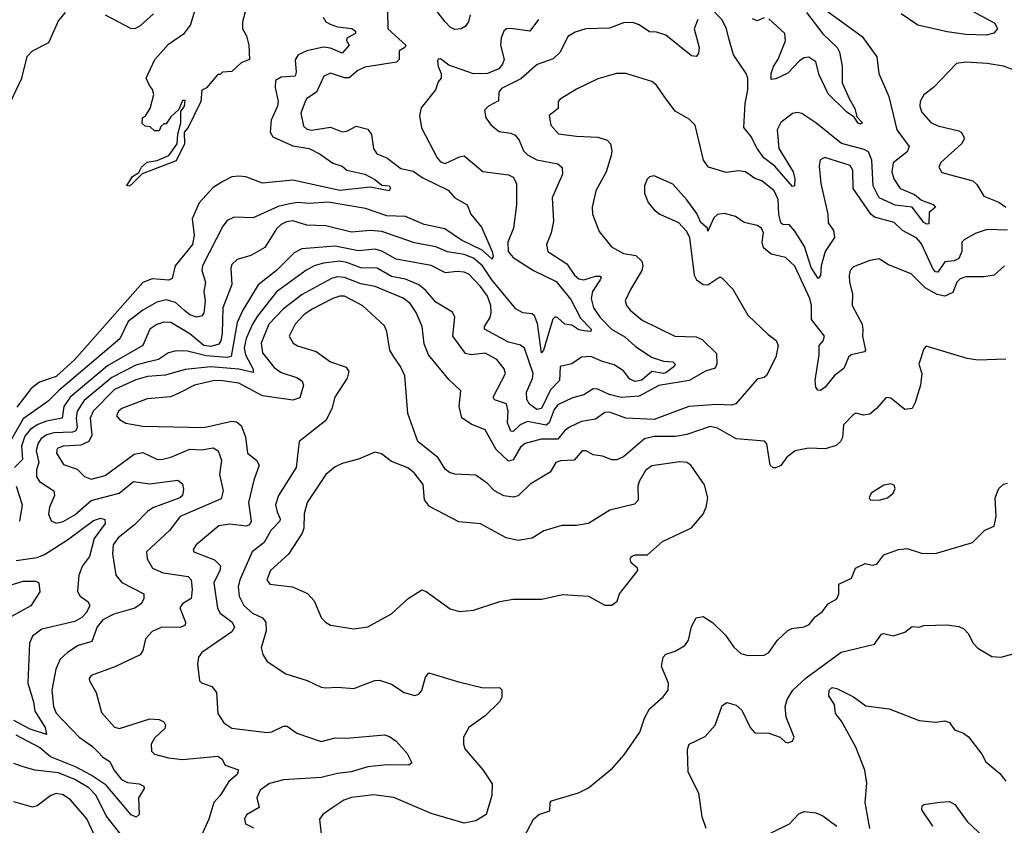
# Model space of a CAD drawing. Extents: x 1552294 to 1694791, y 811929 to 917222.
# Tile 598 of 643: x 1669900 to 1674099, y 893688 to 897124. Entities that reach past the tile are written whole.
import ezdxf

# ---------------------------------------------------------------- set-up
doc = ezdxf.new("R2010")
doc.units = 0

msp = doc.modelspace()

# ---------------------------------------------------------------- linework, layer by layer
at = {"layer": '0CON10XD'}
for points in [[(1670861.7, 897158.3), (1670850, 897115), (1670850, 897085), (1670866.7, 897055), (1670877.5, 897015), (1670880, 896955), (1670845, 896940), (1670805, 896903.3), (1670765, 896900), (1670755, 896890), (1670745, 896890), (1670696.4, 896833.6), (1670677, 896823), (1670673.1, 896775), (1670618.5, 896665), (1670602, 896645), (1670603.3, 896595), (1670567.8, 896522.2), (1670422.9, 896467.1), (1670375, 896420), (1670365, 896414.3), (1670357.5, 896417.5), (1670381.4, 896455), (1670407.5, 896472.5), (1670420, 896495), (1670443.6, 896516.4), (1670486.9, 896523.1), (1670535.6, 896544.4), (1670571.9, 896595), (1670574, 896636), (1670586.9, 896685), (1670587, 896733), (1670602.5, 896755), (1670605, 896780), (1670595, 896780), (1670578.3, 896741.7), (1670545, 896710), (1670525, 896680), (1670515, 896680), (1670501.7, 896668.3), (1670495, 896650), (1670475, 896650), (1670457, 896667), (1670435, 896670), (1670421.7, 896681.7), (1670423.3, 896705), (1670436.4, 896713.6), (1670456.7, 896745), (1670472.5, 896805), (1670467, 896827), (1670453, 896843), (1670440, 896875), (1670476.7, 896955), (1670535, 897019.2), (1670603, 897067), (1670628.5, 897101.5), (1670673, 897247)], [(1673337.5, 897165), (1673492.4, 897052.4), (1673555.3, 896965.3), (1673562.9, 896895), (1673606.6, 896796.6), (1673640.5, 896655), (1673692.8, 896582.8), (1673685, 896560.5), (1673625, 896514.3), (1673619.7, 896475), (1673627.5, 896445), (1673655, 896403.6), (1673715, 896378.5), (1673745.5, 896355), (1673795, 896336.4), (1673805.6, 896325), (1673778.3, 896301.7), (1673776.6, 896253.4), (1673768.1, 896251.9), (1673755, 896259.4), (1673705, 896324.5), (1673633.3, 896333.3), (1673565, 896364.8), (1673538.8, 896415), (1673533.2, 896525), (1673520, 896560), (1673500.9, 896570.9), (1673405, 896595.9), (1673295, 896684.6), (1673235, 896723.6), (1673215, 896728.5), (1673195, 896724.4), (1673145, 896686.2), (1673130, 896655), (1673137.6, 896575), (1673198.2, 896475), (1673205.8, 896445), (1673204.2, 896415.8), (1673195, 896413.1), (1673119.7, 896499.7), (1673073.5, 896535), (1673044.7, 896574.7), (1673017.7, 896627.7), (1672988.1, 896665), (1672993.2, 896766.8), (1673004.7, 896825), (1673004.5, 896875), (1672997.5, 896895), (1672943.6, 896973.6), (1672924, 897044), (1672914, 897085), (1672895, 897123.5), (1672840.3, 897180.3)], [(1669833.3, 896715), (1669908.6, 896875), (1669932.4, 896967.6), (1669955, 896991.2), (1670025, 897026.2), (1670065, 897118.8), (1670095, 897154.2)], [(1671467.9, 897157.9), (1671469.2, 897085), (1671546.9, 897015), (1671542.2, 897005), (1671518.7, 896991.3), (1671518.2, 896955), (1671506.9, 896943.1), (1671371.2, 896921.2), (1671341.9, 896908.1), (1671305, 896876.6), (1671285, 896876.2), (1671225, 896895.9), (1671196.3, 896883.6), (1671165.2, 896814.8), (1671125, 896788.2), (1671116.9, 896775), (1671098.4, 896725), (1671109.7, 896669.7), (1671125, 896656.9), (1671145, 896652.5), (1671225, 896665.6), (1671275, 896645.8), (1671295, 896648.1), (1671335, 896669.8), (1671385, 896656.9), (1671399.6, 896635), (1671408.5, 896575), (1671422.6, 896552.6), (1671465, 896534.6), (1671525, 896489.7), (1671578.1, 896478.1), (1671619.5, 896449.5), (1671727.6, 896397.6), (1671755, 896364.2), (1671808.8, 896335), (1671824.5, 896295), (1671869.5, 896239.5), (1671915, 896135.6), (1671919.5, 896115), (1671915, 896103.2), (1671871.8, 896141.8), (1671783.5, 896183.5), (1671712.8, 896232.8), (1671625, 896251), (1671545, 896284.4), (1671465, 896287.6), (1671375, 896318.4), (1671215, 896346.1), (1671135, 896339.6), (1671085, 896344.3), (1671045, 896337.4), (1671002.9, 896327.1), (1670895, 896279.6), (1670815, 896282.5), (1670785, 896267.1), (1670766.8, 896243.2), (1670679.1, 896075), (1670677.2, 896055), (1670693.1, 896005), (1670685.7, 895965), (1670691, 895925), (1670685, 895872), (1670675, 895860), (1670654.5, 895855.5), (1670625, 895865.8), (1670603.5, 895883.5), (1670565, 895917.5), (1670525, 895928.9), (1670485, 895919.2), (1670425, 895885.6), (1670362.9, 895837.1), (1670327.2, 895762.8), (1670066.7, 895543.3), (1670022.1, 895497.9), (1669915, 895422), (1669865.5, 895335)], [(1670265, 897145.6), (1670375, 897087.1), (1670395, 897088.1), (1670415, 897099.4), (1670470.9, 897149.1)], [(1671821.5, 897145), (1671813.8, 897115), (1671800, 897095), (1671782, 897085), (1671755, 897082.9), (1671735, 897092.4), (1671714.7, 897115), (1671675, 897166.8)], [(1673254.9, 897154.9), (1673325, 897064.1), (1673386.5, 897005), (1673395.8, 896985), (1673406.5, 896926.5), (1673407, 896855), (1673437.5, 896787.5), (1673460.8, 896745), (1673470, 896710), (1673493.8, 896685), (1673485, 896679.2), (1673475, 896682.5), (1673458.7, 896708.7), (1673425, 896731.8), (1673347.9, 896807.9), (1673309.7, 896889.7), (1673295, 896944.2), (1673265, 896964.7), (1673245, 896961.9), (1673225, 896949.4), (1673175, 896895.5), (1673125, 896871.8), (1673105, 896869.2), (1673104.1, 896894.1), (1673114, 896925), (1673135, 896956.4), (1673165.8, 897034.2), (1673162.5, 897065), (1673095, 897128.1)], [(1673945, 897170.9), (1674058.7, 897108.7), (1674069.1, 897085), (1674053.5, 897066.5), (1674021.5, 897058.5), (1673935, 897061.6), (1673855, 897071.7), (1673730.3, 897100.3), (1673658.5, 897148.5)], [(1672112.5, 897125), (1672075, 897075.6), (1671995, 897087.1), (1671975.4, 897084.6), (1671965, 897075.6), (1671952.6, 897047.4), (1671950.4, 897015), (1671965.4, 896955), (1671959.1, 896935), (1671943.6, 896915), (1671894.7, 896894.7), (1671835, 896893.9), (1671730.1, 896930.1), (1671695, 896957.5), (1671685, 896956), (1671681.8, 896948.2), (1671684.3, 896924.3), (1671696.7, 896895), (1671698, 896875), (1671685, 896858.8), (1671673.1, 896825), (1671611.7, 896748.3), (1671604.4, 896715), (1671613.2, 896663.2), (1671679.6, 896535), (1671695, 896517.9), (1671715, 896511.1), (1671775, 896539.6), (1671795, 896543.3), (1671875, 896476.9), (1671985, 896462.7), (1672005, 896452.9), (1672018.2, 896425), (1672018, 896335), (1672005.3, 896235), (1671981.7, 896175), (1671982.9, 896135), (1672005, 896109.6), (1672090.8, 896055), (1672188.2, 896008.2), (1672250.8, 895930.8), (1672291.8, 895851.8), (1672336.7, 895805), (1672335.7, 895794.3), (1672306.7, 895796.7), (1672285, 895802), (1672255, 895820.8), (1672225, 895825.9), (1672195, 895853.2), (1672183, 895857), (1672173.3, 895846.7), (1672133.3, 895715), (1672125, 895704), (1672107.8, 895827.8), (1672095, 895860.8), (1672085, 895869.2), (1672045, 895873.3), (1672015, 895891.1), (1671913, 896015), (1671873.8, 896075), (1671835, 896107.1), (1671795, 896122.2), (1671725, 896134.3), (1671675, 896154.8), (1671583.1, 896173.1), (1671445, 896220.2), (1671395, 896225.2), (1671315, 896218), (1671205, 896244.7), (1671125, 896248.1), (1671065, 896266), (1671038.2, 896261.8), (1671015, 896251.2), (1670995, 896232.7), (1670945, 896153.1), (1670885, 896119.1), (1670827.9, 896102.1), (1670805, 896080.8), (1670800.4, 896065), (1670804.1, 895995), (1670765.7, 895895), (1670762.8, 895787.2), (1670757.9, 895755), (1670749.1, 895740.9), (1670715, 895731.1), (1670684.9, 895734.9), (1670625, 895784), (1670545, 895832.9), (1670515, 895834.7), (1670485, 895824.1), (1670454.6, 895805), (1670424.6, 895735), (1670275, 895647.3), (1670115.1, 895514.9), (1670088.7, 895475), (1670080.9, 895425), (1670015, 895411.9), (1669977.6, 895397.6), (1669945, 895376.3), (1669922.7, 895347.3), (1669908.4, 895305), (1669912.1, 895247.9), (1669877.4, 895215)], [(1671193.8, 897135), (1671205, 897115.6), (1671224.4, 897105), (1671255, 897094.2), (1671316.4, 897086.4), (1671331.8, 897075), (1671332.5, 897065), (1671294.5, 897045), (1671293.5, 897035), (1671304.4, 897015), (1671275, 896982.1), (1671225, 897002.3), (1671195, 897006.6), (1671125, 896991.1), (1671087.3, 896975), (1671075, 896952.5), (1671079.2, 896900.8), (1671075, 896883.2), (1671015, 896879.5), (1670991.5, 896865), (1670989.1, 896835), (1671002.8, 896775), (1670999.5, 896755), (1670971.7, 896695), (1670968.2, 896645), (1670980, 896625), (1671065, 896586.6), (1671135, 896574.6), (1671181.1, 896551.1), (1671235, 896511.8), (1671275, 896499.1), (1671295, 896482.2), (1671371.2, 896465), (1671415, 896443.1), (1671445, 896418.8), (1671475, 896415.6), (1671480.8, 896405), (1671476.2, 896395), (1671395, 896410), (1671265, 896396), (1671065, 896439.1), (1670935, 896427.5), (1670865, 896453.3), (1670835, 896457.3), (1670805, 896454.6), (1670766.4, 896433.6), (1670725, 896408.2), (1670665, 896342.5), (1670635.2, 896275), (1670644.2, 896205), (1670637.5, 896165), (1670563.1, 896075), (1670550.2, 896019.8), (1670536.7, 896013.3), (1670465, 896019.6), (1670425, 896002.7), (1670134.6, 895675.4), (1670055, 895602.9), (1669985, 895578.4), (1669948.8, 895551.2), (1669888.5, 895471.5)], [(1672791.5, 897125), (1672776.4, 897085), (1672798, 897005), (1672795, 896980), (1672785, 896967.5), (1672765, 896970), (1672655, 897058.6), (1672615, 897070.8), (1672585, 897071.9), (1672541.9, 897101.9), (1672515, 897111.8), (1672475, 897110.4), (1672415, 897088.5), (1672314.2, 897085.8), (1672268.9, 897071.1), (1672237.6, 897052.4), (1672204.4, 896985.6), (1672175, 896956.7), (1672107, 896933), (1672037.7, 896872.3), (1671955, 896830.6), (1671943.4, 896815), (1671942.3, 896777.7), (1671898.6, 896755), (1671882.1, 896737.9)], [(1673075, 897131.4), (1673045, 897118.9), (1673025, 897127.3)], [(1674197.1, 896887.1), (1674094.6, 896925.4), (1674025, 896938), (1673935, 896942.5), (1673895, 896937.5), (1673797.1, 896835), (1673755, 896804.4), (1673740.4, 896775), (1673738.2, 896755), (1673745, 896730.8), (1673785, 896685.5), (1673815, 896671.3), (1673905, 896649.5), (1673914.5, 896644.5), (1673925.7, 896625), (1673926.9, 896615), (1673915.6, 896595), (1673828.1, 896515), (1673819.2, 896495), (1673832, 896472), (1673965, 896436.7), (1673981.4, 896421.4), (1674011.2, 896371.2), (1674075.9, 896345.9), (1674105.6, 896325)], [(1674112.9, 896227.1), (1674025, 896230), (1673975, 896212.5), (1673927.1, 896185), (1673917.8, 896175), (1673917.6, 896135), (1673904.9, 896105.1), (1673885, 896095.5), (1673845, 896090.9), (1673815, 896047.9), (1673805, 896048.9), (1673795, 896060.4), (1673745, 896167.8), (1673725, 896192.9), (1673665, 896224.6), (1673629.5, 896259.5), (1673545, 896281.7), (1673529.5, 896295), (1673454.3, 896404.3), (1673452.6, 896482.6), (1673441.7, 896501.7), (1673333.9, 896536.1), (1673313.2, 896526.8), (1673308.8, 896498.8), (1673316.2, 896425), (1673345.7, 896295), (1673348.1, 896258.1), (1673369.6, 896225), (1673374.6, 896195.4), (1673334.8, 896135.2), (1673317.8, 896075), (1673315, 896032.5), (1673305, 896020), (1673275, 896067.8), (1673246.6, 896156.6), (1673205, 896222.3), (1673180.7, 896250.7), (1673155, 896249.6), (1673145, 896257.8), (1673137, 896295), (1673135, 896358), (1673116.6, 896395), (1673065, 896436.7), (1673035, 896446.9), (1672995, 896475.6), (1672965, 896480), (1672912.3, 896472.3), (1672837.1, 896495), (1672815.5, 896525), (1672780.6, 896675), (1672755, 896700.6), (1672695, 896734.3), (1672649.6, 896795), (1672615, 896845.6), (1672595, 896861.1), (1672485, 896894.5), (1672444.6, 896895.4), (1672365, 896871.9), (1672275, 896828.5), (1672205, 896785.6), (1672195.7, 896775), (1672196.4, 896745), (1672157.8, 896715), (1672165.5, 896675), (1672197.7, 896637.7), (1672275, 896627.3), (1672365, 896623.8), (1672405, 896610.8), (1672419.6, 896595), (1672425.4, 896565.4), (1672422.5, 896545), (1672400.7, 896475), (1672357.5, 896395), (1672341.3, 896325), (1672342, 896295), (1672371.5, 896221.5), (1672423.3, 896155), (1672475, 896127.5), (1672527.9, 896117.9), (1672553.5, 896095), (1672557.5, 896075), (1672553.4, 896055), (1672505, 895974.2), (1672481.9, 895925), (1672487.8, 895905), (1672502.9, 895885), (1672555, 895842.1), (1672694, 895775), (1672785, 895772.2), (1672810.8, 895760.8), (1672871.1, 895701.1), (1672872.7, 895655), (1672865, 895638.6), (1672825, 895625.3), (1672755.3, 895584.7), (1672625, 895563.5), (1672541.5, 895518.5), (1672465, 895512.9), (1672413.9, 895525), (1672365, 895548.6), (1672345, 895549.3), (1672305, 895524.7), (1672257.9, 895512.1), (1672195, 895481.1), (1672178.7, 895461.3), (1672158.3, 895405), (1672145, 895395.2), (1672065, 895411), (1672033.8, 895396.2), (1672005, 895368.4), (1671995, 895368.8), (1671980.5, 895405), (1671983.7, 895455), (1671976.6, 895486.6), (1671925, 895503.3), (1671919.3, 895515), (1671971.2, 895615), (1671965.5, 895635), (1671935, 895674.4), (1671885, 895702), (1671825, 895695.3), (1671801.2, 895701.2), (1671747.3, 895775), (1671756.2, 895855), (1671746.3, 895876.3), (1671675, 895920), (1671630.5, 895970.5), (1671602.7, 895992.7), (1671545, 896017.8), (1671485, 896029.1), (1671425, 896064.3), (1671355, 896066.6), (1671295, 896089.2), (1671265, 896093.9), (1671195, 896086.2), (1671156.1, 896073.9), (1671120.8, 896055), (1670995, 895964.2), (1670912.1, 895857.9), (1670892.9, 895825), (1670865.8, 895764.2), (1670857.4, 895725), (1670863.6, 895695), (1670896.2, 895633.8), (1670895, 895619.4), (1670835, 895633.6), (1670715, 895644.4), (1670605, 895632.2), (1670522.3, 895607.7), (1670445, 895602.3), (1670395, 895588.4), (1670305, 895546.6), (1670213.3, 895455), (1670200.1, 895425), (1670207.4, 895352.6), (1670194.3, 895325.7), (1670161, 895309), (1670085, 895304.7), (1670060, 895295), (1670056.9, 895275), (1670087, 895227), (1670145, 895206.8), (1670175.9, 895175.9), (1670205, 895164.6), (1670265, 895180.8), (1670388.2, 895271.8), (1670425, 895277.7), (1670485, 895250), (1670505, 895248.8), (1670545, 895257.9), (1670625, 895292.1), (1670675, 895290), (1670725, 895298.9), (1670746.4, 895285), (1670760, 895245), (1670751.5, 895185), (1670767.5, 895115), (1670758.6, 895081.4), (1670584.4, 895005), (1670539.1, 894945), (1670441.5, 894855), (1670443.3, 894825), (1670466.5, 894785), (1670512, 894765), (1670618.8, 894748.8), (1670631.8, 894735), (1670636.2, 894693.8), (1670631.2, 894655), (1670595, 894632.7), (1670583.5, 894616.5), (1670607.7, 894555), (1670605, 894541.4), (1670585, 894532), (1670506.6, 894533.4), (1670464.7, 894515.3), (1670436.4, 894483.6), (1670425, 894433.3), (1670414.2, 894415), (1670305.8, 894364.2), (1670205, 894327.5), (1670196, 894315), (1670197.5, 894305), (1670226.7, 894255), (1670248.9, 894168.9), (1670305, 894106.5), (1670325, 894101.2), (1670455, 894142.5), (1670495, 894140), (1670515, 894129.1), (1670522.2, 894115), (1670518.6, 894101.4), (1670475, 894059.5), (1670461.2, 894035), (1670461.9, 894005), (1670475, 893991.1), (1670535, 893975.5), (1670595, 893969.6), (1670745, 893983.2), (1670762, 893972), (1670776, 893945), (1670833.3, 893925), (1670827.8, 893905), (1670792.5, 893875), (1670755.5, 893815), (1670727.9, 893785), (1670706.7, 893715), (1670678.2, 893651.8)], [(1671882.1, 896737.9), (1671887.1, 896705), (1671910, 896675), (1671945, 896647.5), (1671995, 896640.9), (1672012.3, 896632.3), (1672030.3, 896610.3), (1672048, 896565), (1672065, 896547.8), (1672105, 896526.9), (1672195, 896509.5), (1672213.3, 896493.3), (1672215.3, 896465), (1672171.2, 896365), (1672176.5, 896265), (1672166, 896215), (1672146.4, 896165), (1672152.2, 896135), (1672233.1, 896083.1), (1672265.9, 896035), (1672285, 896018.4), (1672305, 896015.2), (1672355, 896030.2), (1672375, 896030.4), (1672379.3, 896025), (1672375.7, 896015), (1672341.9, 895965), (1672337.4, 895935), (1672347.2, 895895), (1672375, 895854), (1672423.4, 895805), (1672481, 895771), (1672525, 895731.6), (1672594.4, 895685), (1672645, 895668.1), (1672684.8, 895664.8), (1672695.2, 895655.2), (1672690.6, 895645), (1672655, 895618.7), (1672645, 895614.7), (1672595, 895623.9), (1672553.1, 895586.9), (1672525, 895580.7), (1672501.6, 895591.6), (1672475, 895626.3), (1672435, 895652.9), (1672385, 895666.1), (1672335, 895688.2), (1672295, 895685.4), (1672255, 895656.2), (1672204.6, 895645.4), (1672201.9, 895585), (1672163.8, 895545), (1672125, 895465.3), (1672105, 895461.1), (1672074, 895484), (1672063.1, 895505), (1672061.3, 895535), (1672086.5, 895593.5), (1672089.2, 895615), (1672053.1, 895723.1), (1672036.2, 895736.2), (1671985, 895749.1), (1671882.7, 895805), (1671881.8, 895815), (1671905.6, 895854.4), (1671910.5, 895875), (1671908.4, 895905), (1671895.5, 895944.5), (1671865, 895986.4), (1671815, 896038.2), (1671795, 896047.3), (1671765, 896050), (1671715.2, 896045.2), (1671655, 896075.2), (1671505, 896102.5), (1671445, 896137.6), (1671416.2, 896146.1), (1671345, 896138), (1671245, 896158.6), (1671102.7, 896147.3), (1671070.5, 896129.5), (1670995.4, 896054.6), (1670917.1, 895992.9), (1670851.3, 895885), (1670827.7, 895832.3), (1670801.7, 895688.3), (1670785, 895683.5), (1670695, 895690), (1670615, 895710.8), (1670567.6, 895712.4), (1670535, 895704.1), (1670492.2, 895675), (1670437.4, 895662.6), (1670395, 895650.3), (1670292.5, 895597.5), (1670175, 895500), (1670145.2, 895455), (1670140.7, 895425), (1670145.7, 895384.3), (1670139.2, 895370.8), (1670124.6, 895365.4), (1670045, 895362.9), (1670016, 895354), (1669992.2, 895337.8), (1669977.5, 895315), (1669970.9, 895285), (1669981.6, 895235), (1669971.5, 895205), (1669971.6, 895175), (1669984.5, 895154.5), (1670046.2, 895115), (1670048, 895095), (1670027.6, 895045), (1670023.5, 895015), (1670035, 894986.7), (1670055, 894976.7), (1670085, 894983.7), (1670135, 895012.5), (1670205, 895073.2), (1670324.5, 895105.5), (1670385, 895154.7), (1670455, 895144.4), (1670575, 895160.9), (1670594.4, 895145), (1670598.3, 895121.7), (1670594.5, 895095), (1670583.5, 895085), (1670468.3, 895041.7), (1670445, 895026.6), (1670390, 894970), (1670319.7, 894915), (1670298.7, 894885), (1670296, 894846), (1670310, 894755), (1670335, 894724.2), (1670429.4, 894675), (1670429.1, 894655), (1670418.8, 894635), (1670391.1, 894615), (1670301.8, 894588.2), (1670255, 894564.2), (1670231.1, 894535), (1670207.4, 894472.6), (1670150, 894455), (1670104.4, 894425.6), (1670072.7, 894397.3), (1670054.1, 894355), (1670036.7, 894265), (1670044.3, 894195), (1670055, 894166.4), (1670153.8, 894063.8), (1670210.4, 894025), (1670235, 894000.6), (1670255, 893979.1), (1670285, 893960.9), (1670301.8, 893925), (1670333.7, 893883.7), (1670360.4, 893870.4), (1670410, 893865), (1670429.2, 893855), (1670431.4, 893845), (1670407.1, 893805), (1670408.9, 893735), (1670397, 893723), (1670375, 893732.9), (1670268.9, 893858.9), (1670205, 893901.8), (1670137.4, 893937.4), (1670030.9, 893980.9), (1669985, 894020.4), (1669885, 894073.5)], [(1673495, 895802.5), (1673493.8, 895775), (1673506.7, 895715), (1673502.6, 895707.4), (1673445, 895694.6), (1673434.6, 895685), (1673414, 895636), (1673375, 895606.4), (1673335, 895557.3), (1673315, 895543.1), (1673303.5, 895543.5), (1673295, 895557.5), (1673292.7, 895585), (1673309.8, 895695), (1673309.7, 895735), (1673326.2, 895755), (1673331.3, 895775), (1673277.1, 895845), (1673275.9, 895905), (1673269, 895935), (1673205, 896073.5), (1673165, 896110.5), (1673105, 896123.5), (1673071.2, 896151.2), (1673065.4, 896175), (1673072.3, 896215), (1673063.3, 896235), (1673045, 896247.1), (1672989.6, 896259.6), (1672952.5, 896285), (1672905, 896298), (1672875, 896293.8), (1672860.3, 896279.7), (1672835, 896222.5), (1672832.5, 896235), (1672805, 896258.8), (1672787.8, 896297.8), (1672745, 896355.8), (1672685, 896422.5), (1672605, 896457.8), (1672585, 896454.3), (1672575, 896444), (1672564.6, 896415), (1672564.6, 896385), (1672580.5, 896345), (1672605, 896312.9), (1672630, 896295), (1672708.9, 896258.9), (1672742.9, 896222.9), (1672756.7, 896195), (1672776, 896035), (1672786, 896015), (1672814.4, 895994.4), (1672835, 895993.8), (1672885, 896027.5), (1672895, 896022.5), (1672941.4, 895975), (1673004.6, 895864.6), (1673091.1, 895781.1), (1673126.4, 895756.4), (1673134.2, 895735), (1673124.3, 895685), (1673085, 895606.2), (1673075, 895598), (1673045, 895591.2), (1672953.9, 895486.1), (1672935, 895479.6), (1672873.4, 895483.4), (1672753.8, 895475), (1672605, 895419.5), (1672485.3, 895425.3), (1672415, 895450.4), (1672395, 895449.2), (1672355, 895421.1), (1672295, 895411.2), (1672245, 895386.4), (1672225, 895372.1), (1672194.5, 895335.5), (1672124.3, 895335.7), (1672055, 895316.9), (1672035, 895300.4), (1672005, 895246.9), (1671985, 895241.5), (1671931.4, 895291.4), (1671885, 895374.3), (1671825, 895399.5), (1671785, 895426.2), (1671774.3, 895475), (1671781.7, 895541.7), (1671729.8, 895589.8), (1671643.5, 895695), (1671625, 895741.2), (1671616.7, 895815), (1671590.6, 895875), (1671565, 895913.8), (1671535, 895936.4), (1671416.1, 895986.1), (1671355, 895998.2), (1671285, 896024.8), (1671255, 896027.4), (1671229, 896021), (1671105, 895952.4), (1671025, 895891.7), (1670962.4, 895825), (1670929.3, 895745), (1670935, 895702.9), (1670985, 895641.1), (1671015, 895619.8), (1671085, 895597.2), (1671105, 895581.9), (1671110.8, 895565), (1671095, 895511.1), (1671065, 895501.8), (1670935, 895519.5), (1670835, 895573.5), (1670755, 895585.9), (1670725, 895584.4), (1670645.2, 895564.8), (1670585, 895534), (1670545, 895515.3), (1670443.1, 895506.9), (1670335, 895465.5), (1670321.4, 895455), (1670313.1, 895435), (1670325, 895418.6), (1670353.1, 895403.1), (1670425, 895390), (1670685, 895384.4), (1670805, 895411.6), (1670825, 895409.2), (1670843.8, 895393.8), (1670863.1, 895345), (1670871.2, 895275), (1670910, 895245), (1670921.8, 895225), (1670899.2, 895160.8), (1670875.8, 895065), (1670887.3, 894985), (1670879.7, 894970.3), (1670865.7, 894964.3), (1670796.7, 894973.2), (1670749.2, 894965), (1670653.3, 894885), (1670640, 894865), (1670642.5, 894855), (1670731.2, 894821.2), (1670756, 894795), (1670754.1, 894775), (1670727.4, 894722.6), (1670744, 894614), (1670755, 894593.3), (1670806, 894555), (1670816.7, 894533.3), (1670805, 894513.6), (1670677.1, 894425), (1670661.9, 894405), (1670657.8, 894375), (1670666.2, 894305), (1670675.8, 894295.8), (1670720, 894280), (1670740, 894255), (1670745.6, 894165), (1670770.6, 894125), (1670805, 894102.9), (1670955, 894084.8), (1670975, 894086.4), (1671025, 894110.8), (1671041.3, 894111.3), (1671081.5, 894081.5), (1671185, 894046.2), (1671245, 894062), (1671295, 894059.7), (1671455, 894074.5), (1671477.3, 894067.3), (1671505, 894046.7), (1671551.9, 893995), (1671572.5, 893955), (1671560, 893945), (1671465, 893945.8), (1671385, 893938.1), (1671314.2, 893915.8), (1671255, 893909.1), (1671185, 893891.8), (1671025, 893882.4), (1670965, 893866.6), (1670925, 893838.2), (1670911.4, 893805), (1670920.6, 893765), (1670866.9, 893733.1), (1670858.1, 893715), (1670862.5, 893695), (1670897.1, 893677.1)], [(1674100, 896075), (1674056, 896034), (1674013, 896027), (1673935, 896027.9), (1673910.3, 896019.7), (1673895.5, 896005), (1673879.2, 895960.9), (1673845, 895944.7), (1673811.7, 895951.7), (1673760.9, 895980.9), (1673700.8, 896040.9), (1673605, 896078.9), (1673565, 896104.3), (1673525, 896097.8), (1673455, 896070.6), (1673440.8, 896055), (1673437.3, 896032.7), (1673437.8, 896005), (1673451.8, 895955), (1673450, 895905), (1673491.8, 895825), (1673495, 895802.5)], [(1673939.6, 895679.6), (1673765, 895732.5), (1673755, 895720), (1673734.5, 895655.5), (1673747.5, 895615), (1673741.5, 895565), (1673719.1, 895490.9), (1673705, 895466), (1673675, 895461.1), (1673615, 895510), (1673595, 895512.9), (1673554.1, 895465.9), (1673525, 895442.5), (1673497.5, 895437.5), (1673465, 895445.7), (1673455, 895440), (1673413, 895397), (1673408.3, 895341.7), (1673400, 895325), (1673381.1, 895308.9), (1673335, 895294.5), (1673263.4, 895296.6), (1673207.5, 895285), (1673171.4, 895258.6), (1673145, 895222.5), (1673125, 895212.9), (1673113.2, 895213.2), (1673100.8, 895225), (1673085.8, 895315.8), (1673076, 895326), (1672955, 895336.2), (1672875, 895381.5), (1672845, 895388.6), (1672744.5, 895355.5), (1672696.1, 895346.1), (1672605, 895345.9), (1672565, 895336), (1672475, 895260), (1672445, 895246.7), (1672425, 895246.5), (1672385, 895262.5), (1672345, 895268.2), (1672315, 895285.4), (1672298.8, 895285), (1672264.1, 895245.9), (1672206.6, 895243.4), (1672185.8, 895235), (1672162, 895195), (1672076.2, 895143.8), (1672025, 895093.6), (1672005, 895087.7), (1671965, 895093.8), (1671925, 895114.5), (1671895, 895145.6), (1671845, 895181.9), (1671755, 895185.6), (1671733, 895193), (1671715, 895207.5), (1671685, 895255.6), (1671598.1, 895325), (1671554.6, 895445), (1671542.7, 895605), (1671524.5, 895645), (1671495, 895685.8), (1671478.5, 895715), (1671466.3, 895793.7), (1671455, 895818.6), (1671363.9, 895903.9), (1671285, 895944.7), (1671265, 895945.3), (1671235, 895935.8), (1671145, 895888.1), (1671112.3, 895865), (1671074.6, 895825), (1671048.9, 895775), (1671065.7, 895745), (1671085, 895732.9), (1671165, 895709.6), (1671225, 895664.5), (1671291.9, 895641.9), (1671304.2, 895624.2), (1671296.5, 895595), (1671243.8, 895515), (1671230.9, 895465), (1671205.3, 895414.7), (1671092.5, 895325), (1671078.8, 895215), (1671004.1, 895095), (1670991.3, 895055), (1670997.5, 895025), (1671011.2, 894995), (1671009.1, 894985), (1670971.6, 894945), (1670942, 894895), (1670891.5, 894855), (1670838.4, 894735), (1670831, 894705), (1670836, 894666), (1670856.3, 894626.3), (1670893.4, 894593.4), (1670935, 894573.9), (1670949.6, 894555), (1670951.6, 894518.4), (1670930, 894445), (1670936.7, 894416.7), (1670955, 894386.7), (1671034.4, 894334.4), (1671126.4, 894306.4), (1671185, 894278), (1671205, 894274.2), (1671255, 894278.1), (1671325, 894271.4), (1671415, 894305.6), (1671435, 894306.9), (1671485, 894290), (1671540, 894255), (1671585, 894242), (1671602.3, 894247.7), (1671615, 894263.3), (1671630.3, 894319.7), (1671645, 894338), (1671770.7, 894300.7), (1671875.7, 894274.3), (1671946, 894276), (1671955.9, 894265.9), (1671955.8, 894235), (1671945.8, 894215), (1671884.7, 894155.3), (1671815, 894105.8), (1671792.5, 894065), (1671791.9, 894035), (1671798.6, 894015), (1671875.5, 893925.5), (1671914.2, 893865), (1671914, 893815), (1671888.8, 893735), (1671845, 893707.5), (1671795, 893697.5), (1671655, 893738.2), (1671495, 893806.4), (1671408.1, 893818.1), (1671315, 893806.9), (1671282.5, 893795), (1671236, 893765), (1671193.3, 893735), (1671178, 893715), (1671185, 893650)], [(1674105, 895676), (1673985, 895671.9), (1673939.6, 895679.6)], [(1671325, 894525.8), (1671385, 894534.2), (1671485, 894590), (1671556.2, 894655), (1671615, 894692), (1671633.3, 894685), (1671735, 894612), (1671775, 894600), (1671835, 894605.8), (1671947, 894643), (1672005, 894652.5), (1672127, 894653), (1672215, 894672.5), (1672326.1, 894666.1), (1672395, 894627.5), (1672425, 894627.5), (1672447.5, 894645), (1672457.5, 894675), (1672535.7, 894775), (1672534.3, 894785), (1672507.8, 894807.8), (1672503.7, 894825), (1672508.9, 894835), (1672525, 894842.4), (1672577.5, 894842.5), (1672641.7, 894898.3), (1672765, 894957.5), (1672814, 895015), (1672828, 895045), (1672834.2, 895085), (1672820.3, 895140.3), (1672787.8, 895187.8), (1672761.2, 895225), (1672745, 895235.7), (1672715, 895238.1), (1672595, 895220.9), (1672568, 895202), (1672541.1, 895155), (1672535.6, 895135), (1672536.8, 895075), (1672521.9, 895058.1), (1672417.1, 895032.9), (1672325, 894975.7), (1672275, 894967.5), (1672212.4, 894967.6), (1672135.5, 894944.5), (1672085, 894913.1), (1672025, 894902.9), (1671975, 894913.8), (1671865, 894974.6), (1671772.4, 894982.4), (1671648, 895048), (1671625.8, 895075.8), (1671621.2, 895141.2), (1671581.7, 895191.7), (1671555, 895212.3), (1671485, 895240.4), (1671442.9, 895272.9), (1671415, 895279.4), (1671345, 895250), (1671275, 895231.2), (1671245, 895217.5), (1671206.2, 895185), (1671126.6, 895065), (1671113.2, 895016.8), (1671111.3, 894955), (1671103.9, 894935), (1671046.9, 894845), (1670970, 894775), (1670954.6, 894735), (1670966.6, 894716.6), (1671063.3, 894705), (1671127.6, 894677.6), (1671155.5, 894645.5), (1671186, 894575), (1671204.4, 894554.4), (1671225, 894542.5), (1671325, 894525.8)], [(1669884.8, 895135), (1669910.7, 895055), (1669898.9, 894985)], [(1672037.4, 893612.6), (1672090.9, 893715), (1672114.3, 893735), (1672160.5, 893749.5), (1672161.9, 893785), (1672167.4, 893792.6), (1672282.9, 893827.1), (1672325, 893848.5), (1672428.5, 893931.5), (1672478.3, 893988.3), (1672544.3, 894085), (1672564.4, 894145), (1672585.4, 894184.6), (1672644.4, 894235.6), (1672665.7, 894264.3), (1672666.7, 894295), (1672637.5, 894365), (1672644.4, 894405.6), (1672655, 894418.8), (1672695, 894431.4), (1672735.8, 894455), (1672751.8, 894478.2), (1672765, 894536.7), (1672785, 894573.3), (1672815, 894578.8), (1672855, 894553.3), (1672909.5, 894499.5), (1672945, 894447.5), (1672975, 894421.4), (1673005, 894412.2), (1673075, 894413.3), (1673094.2, 894425), (1673131.8, 894478.2), (1673175, 894518.6), (1673192.4, 894527.6), (1673245.4, 894534.6), (1673266.2, 894545), (1673292.7, 894577.3), (1673321.7, 894598.3), (1673347.1, 894632.9), (1673385, 894654.2), (1673393.3, 894675), (1673393, 894717), (1673447.6, 894742.4), (1673463.8, 894785), (1673505, 894804.4), (1673535, 894797.3), (1673555, 894801.9), (1673585, 894841.8), (1673647.5, 894865), (1673685, 894868.6), (1673745, 894849.2), (1673805, 894847.1), (1673962.5, 894895), (1674015, 894946.7), (1674055.6, 894964.4), (1674064.4, 895005), (1674059.6, 895085), (1674074.6, 895125.4), (1674095, 895143.6), (1674112.8, 895147.2)], [(1673565, 895074.4), (1673601.2, 895085), (1673624, 895105), (1673632.5, 895125), (1673628.9, 895138.9), (1673614.2, 895144.2), (1673585, 895138.5), (1673531.4, 895105), (1673522, 895085), (1673526, 895076), (1673565, 895074.4)], [(1669885, 894817.2), (1669975, 894831.2), (1670006.5, 894843.5), (1670104.1, 894905.9), (1670215, 894988.7), (1670245, 894997.9), (1670262.9, 894992.9), (1670264.4, 894975), (1670218.2, 894911.8), (1670197.4, 894835), (1670167.4, 894795), (1670152.4, 894755), (1670146.8, 894685), (1670158.5, 894665), (1670192.1, 894642.1), (1670198.5, 894625), (1670183.8, 894595), (1670165.5, 894574.5), (1670135, 894557.9), (1669994.3, 894525), (1669954.7, 894495.3), (1669941.8, 894465), (1669935.2, 894295), (1669958.9, 894215), (1669964.4, 894175), (1670008.4, 894105), (1670015, 894076.2), (1669945, 894098.6), (1669875, 894135.1)], [(1669807.1, 894697.1), (1669915, 894729.7), (1669969.1, 894729.1), (1669982.3, 894722.3), (1669986.4, 894683.6), (1669946.9, 894625), (1669824.5, 894555.5)], [(1672827.1, 893675), (1672810.8, 893725), (1672795.6, 893825), (1672750, 893915), (1672748.3, 894011.7), (1672754.3, 894035), (1672823.4, 894066.6), (1672865.4, 894115), (1672895, 894200), (1672915, 894212), (1672955, 894200.6), (1672978.8, 894178.8), (1673015.6, 894105.6), (1673035, 894082.5), (1673095, 894081.2), (1673142.5, 894065), (1673165, 894043.3), (1673175, 894040), (1673195, 894047.5), (1673202.5, 894065), (1673169.1, 894149.1), (1673164.7, 894194.7), (1673172.9, 894225), (1673197.5, 894265), (1673253, 894317), (1673402.9, 894427.1), (1673545, 894460.6), (1673575, 894503.8), (1673585, 894506.2), (1673625, 894496), (1673675, 894512), (1673705, 894536.2), (1673735, 894533.8), (1673755, 894540), (1673855, 894544), (1673905, 894536), (1673925.8, 894525.8), (1673946.2, 894505), (1673965, 894466.7), (1673985, 894443.8), (1674045, 894408.8), (1674085, 894406), (1674156.7, 894425)], [(1673525.8, 893675), (1673504.7, 893785), (1673512.1, 893867.9), (1673503.4, 893923.4), (1673465, 894022), (1673405, 894131.9), (1673379.1, 894165), (1673375, 894204), (1673350.8, 894240.8), (1673351.2, 894265), (1673365, 894275.8), (1673385, 894272.4), (1673456, 894236), (1673507.6, 894197.6), (1673607.5, 894185), (1673735, 894135.6), (1673805, 894127.8), (1673845, 894134.2), (1673865, 894126.2), (1673886.2, 894095), (1673925, 894080.9), (1673945.7, 894065.7), (1674002.5, 893992.5), (1674019.8, 893959.8), (1674079.3, 893909.3), (1674105, 893876)], [(1670359, 893615), (1670269, 893729), (1670226, 893815), (1670195, 893848.8), (1670135, 893883.6), (1670065, 893912.7), (1669965, 893924.1), (1669910.8, 893939.2), (1669875, 893951.4)], [(1670233.6, 893615), (1670186.2, 893716.2), (1670116.7, 893796.7), (1670085, 893818.9), (1670055.3, 893824.7), (1670032.2, 893815), (1669975, 893771.5), (1669955, 893765.5), (1669875, 893787.9)], [(1673793.8, 893685), (1673747.5, 893755), (1673748.3, 893771.7), (1673755, 893777.5), (1673823.2, 893786.8), (1673865, 893789.5), (1673887.8, 893777.8), (1673940.8, 893705), (1674035, 893615.6)], [(1673104.3, 893655.7), (1673182.5, 893695), (1673222.6, 893737.4), (1673245, 893746.9), (1673295, 893741.5), (1673325, 893728.5), (1673384.7, 893684.7)]]:
    msp.add_lwpolyline(points, dxfattribs=at)

doc.saveas('drawing.dxf')
